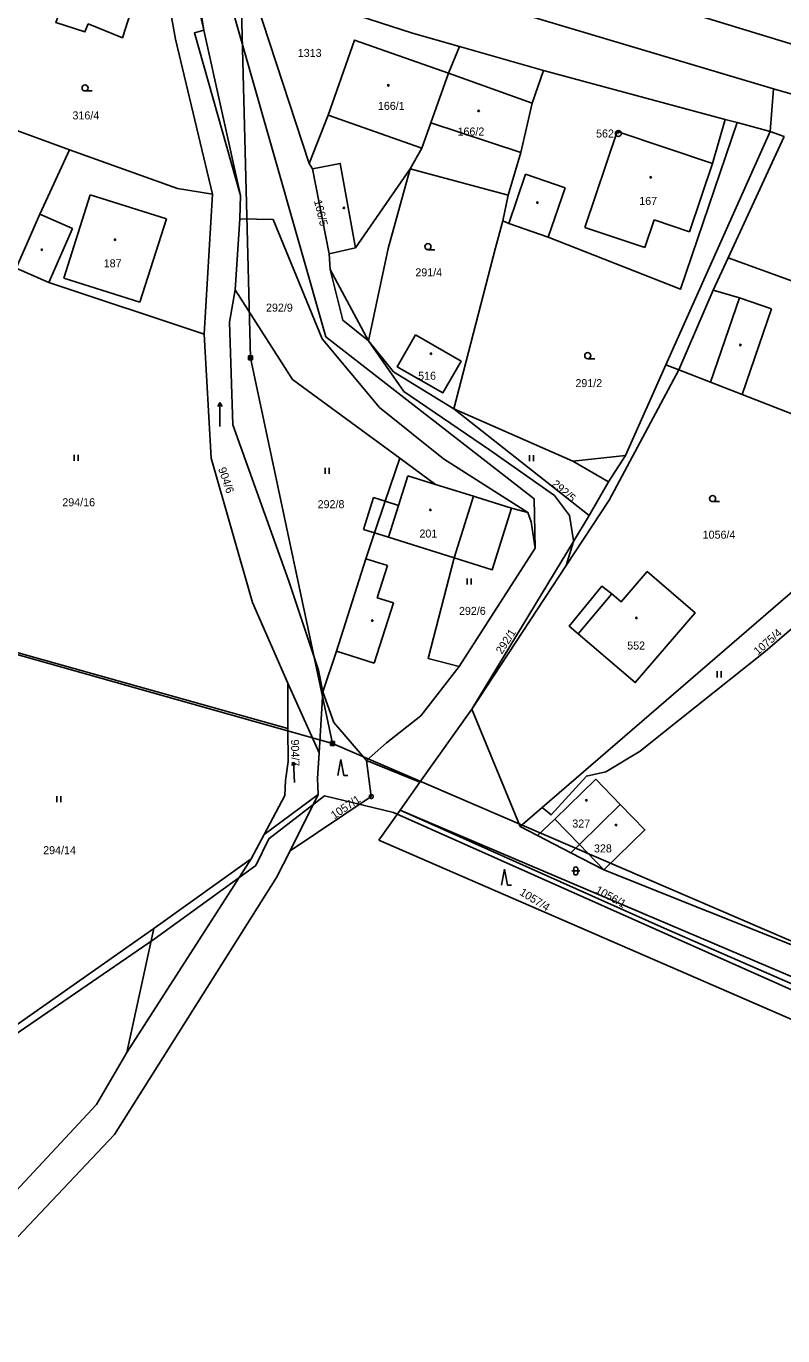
# Model space of a CAD drawing. Extents: x -745926 to -742978, y -968282 to -965689.
# Drawn here: x -745042.6 to -744948.1, y -967249.8 to -967086.2 of the extents above; entities that cross this region are included whole.
import ezdxf

# ---------------------------------------------------------------- set-up
doc = ezdxf.new("R2010")
doc.units = 0
for name, color, linetype in [('Hranice parcel', 7, 'Continuous'), ('Parcelní čísla', 7, 'Continuous'), ('Poz předměty', 7, 'Continuous'), ('Vnitřní kresba', 7, 'Continuous'), ('Značky bodu BP', 7, 'Continuous'), ('Značky budov', 7, 'Continuous'), ('Značky kultur', 7, 'Continuous')]:
    doc.layers.add(name, color=color, linetype=linetype)

msp = doc.modelspace()

# ---------------------------------------------------------------- linework, layer by layer
at = {"layer": 'Hranice parcel'}
for p, q in [((-744988.47, -967088.7), (-744989.84, -967092.06)), ((-744977.94, -967091.72), (-744988.47, -967088.7)), ((-744949.62, -967099.33), (-744949.24, -967094.01)), ((-745037.2, -967101.6), (-745048.15, -967097.59)), ((-744949.62, -967099.33), (-744962.66, -967128.49)), ((-744949.62, -967099.33), (-744953.77, -967098.21)), ((-744947.9, -967099.97), (-744949.62, -967099.33)), ((-744993.15, -967101.41), (-744994.6, -967103.98)), ((-745004.72, -967114.62), (-745006.82, -967103.98)), ((-744994.6, -967103.98), (-745001.46, -967113.84)), ((-744994.6, -967103.98), (-744982.38, -967107.3)), ((-745020.35, -967124.63), (-745019.31, -967107.14)), ((-744982.38, -967107.3), (-744983.05, -967110.49)), ((-745001.46, -967113.84), (-745004.72, -967114.62)), ((-745004.72, -967114.62), (-745004.6, -967116.58)), ((-744972.26, -967147.31), (-744989.17, -967133.98)), ((-744972.26, -967147.31), (-744969.85, -967143.08)), ((-744978.99, -967151.36), (-744988.5, -967166.16)), ((-745009.89, -967173.91), (-745059.22, -967160.08)), ((-744993.27, -967172.31), (-744988.5, -967166.16)), ((-745009.89, -967173.91), (-745009.9, -967168.24)), ((-745009.9, -967168.24), (-745005.98, -967176.92)), ((-745005.51, -967169.31), (-745005.98, -967176.92)), ((-745005.51, -967169.31), (-745004.17, -967173.14)), ((-744993.39, -967180.6), (-744986.92, -967171.48)), ((-744980.89, -967186.14), (-744986.92, -967171.48)), ((-745004.17, -967173.14), (-745000.06, -967177.91)), ((-745000.06, -967177.91), (-744993.39, -967180.6)), ((-744999.48, -967182.4), (-745000.06, -967177.91)), ((-744993.39, -967180.6), (-744995.87, -967184.09)), ((-745006.1, -967182.14), (-745012.86, -967187.13)), ((-745006.1, -967182.14), (-745009.63, -967189.18)), ((-745009.63, -967189.18), (-744999.48, -967182.4)), ((-744995.87, -967184.09), (-744998.55, -967187.86)), ((-744980.89, -967186.14), (-744978.14, -967183.77)), ((-744978.69, -967187.28), (-744980.89, -967186.14)), ((-744998.55, -967187.86), (-744936.45, -967214.79)), ((-744978.69, -967187.28), (-744974.54, -967189.42)), ((-744974.54, -967189.42), (-744970.43, -967191.54)), ((-744943.07, -967202.5), (-744970.43, -967191.54)), ((-745026.66, -967198.89), (-745062.35, -967223.93))]:
    msp.add_line(p, q, dxfattribs=at)
for points in [[(-744949.24, -967094.01), (-745019.94, -967072.91), (-745023.12, -967071.72), (-745025.11, -967070.97), (-745031.23, -967068.81), (-745033.88, -967067.77), (-745037.92, -967066.16), (-745085.77, -967047.22), (-745088.65, -967046.08), (-745106.77, -967038.91), (-745143.53, -967017.02), (-745180, -966993), (-745192.52, -966983.04)], [(-745039.49, -967074.52), (-745042.5, -967083.5), (-745038.66, -967085.03), (-745038.88, -967085.72), (-745035.26, -967086.89), (-745034.85, -967085.9), (-745030.58, -967087.62), (-745027.6, -967078.33), (-745039.49, -967074.52)], [(-745019.31, -967107.14), (-745023.93, -967087.78), (-745024.76, -967083.16), (-745024.35, -967076.78)], [(-745021.91, -967077.5), (-745021.96, -967079.82), (-745020.38, -967086.66), (-745021.58, -967087.02), (-745015.8, -967107.31), (-745015.89, -967110.22), (-745016.48, -967119.1)], [(-745018.3, -967078.82), (-745005.14, -967124.97), (-744979.13, -967145.2), (-744978.99, -967151.36)], [(-745006.82, -967103.98), (-745007.23, -967103.32), (-745013.02, -967085.69), (-745014.77, -967080.38)], [(-745014.77, -967080.38), (-745007.62, -967082.71), (-744994.32, -967087.03), (-744988.47, -967088.7)], [(-744989.84, -967092.06), (-745001.57, -967087.91), (-745004.87, -967097.27), (-744993.15, -967101.41)], [(-744993.15, -967101.41), (-744992.03, -967098.26), (-744989.84, -967092.06)], [(-744982.38, -967107.3), (-744980.77, -967101.94), (-744979.39, -967095.79), (-744977.94, -967091.72)], [(-744953.77, -967098.21), (-744955.24, -967097.82), (-744977.94, -967091.72)], [(-744949.24, -967094.01), (-744923.2, -967101.49), (-744908.83, -967109.73), (-744904.12, -967111.71), (-744867.87, -967127.34), (-744824.27, -967146.35), (-744795.5, -967164.9), (-744758, -967189), (-744715.6, -967218.1), (-744709, -967222.3), (-744714.96, -967227.46), (-744716.65, -967230.33)], [(-744983.05, -967110.49), (-744982.31, -967110.81), (-744977.36, -967112.51), (-744960.83, -967119.04), (-744953.77, -967098.21)], [(-745037.2, -967101.6), (-745040.89, -967109.66), (-745043.84, -967116.39)], [(-745019.31, -967107.14), (-745023.68, -967106.43), (-745037.2, -967101.6)], [(-745001.46, -967113.84), (-745003.35, -967103.31), (-745006.82, -967103.98)], [(-744983.05, -967110.49), (-744983.96, -967113.85), (-744989.17, -967133.98)], [(-745043.84, -967116.39), (-745039.77, -967118.18), (-745020.35, -967124.63)], [(-745004.6, -967116.58), (-745003.05, -967122.9), (-744999.82, -967125.47)], [(-745016.48, -967119.1), (-745017.21, -967123.13), (-745016.76, -967135.97), (-745009.78, -967155.5), (-745006.06, -967166.63), (-745005.51, -967169.31)], [(-744995.92, -967140.12), (-745009.31, -967130.31), (-745016.48, -967119.1)], [(-745009.9, -967168.24), (-745014.31, -967158.18), (-745019.5, -967140.14), (-745020.35, -967124.63)], [(-744999.82, -967125.47), (-744996.68, -967129.36), (-744989.17, -967133.98)], [(-744993.95, -967124.74), (-744988.26, -967128), (-744990.55, -967131.99), (-744996.24, -967128.72), (-744993.95, -967124.74)], [(-744969.85, -967143.08), (-744967.72, -967139.81), (-744962.66, -967128.49)], [(-744962.66, -967128.49), (-744961.06, -967129.11), (-744957.1, -967130.65), (-744953.15, -967132.19), (-744935.18, -967139.19)], [(-744989.17, -967133.98), (-744974.28, -967140.5), (-744969.85, -967143.08)], [(-744995.92, -967140.12), (-744997.74, -967145.52), (-744999.07, -967149.47), (-745000.16, -967152.69), (-745003.84, -967164.24), (-745005.51, -967169.31)], [(-744981.95, -967146.38), (-744986.34, -967145.01), (-744986.72, -967144.89), (-744991.44, -967143.41), (-744995.92, -967140.12)], [(-744978.14, -967183.77), (-744944.1, -967154.43), (-744937.9, -967143.84)], [(-744937.9, -967143.84), (-744941.83, -967155.25), (-744943.23, -967157.4), (-744946.4, -967160.94), (-744950.26, -967164.28), (-744963.14, -967174.51), (-744965.88, -967176.74), (-744970.19, -967179.31), (-744972.6, -967179.84), (-744977.02, -967184.7), (-744978.14, -967183.77)], [(-744988.5, -967166.16), (-744992.38, -967165.15), (-744989.13, -967152.58), (-744984.36, -967154.07), (-744981.95, -967146.38)], [(-744978.99, -967151.36), (-744979.5, -967148.1), (-744979.9, -967146.92), (-744981.95, -967146.38)], [(-744986.92, -967171.48), (-744974.23, -967150.56), (-744972.26, -967147.31)], [(-744973.63, -967162.07), (-744974.76, -967161.1), (-744970.65, -967156.11), (-744969.44, -967157.06), (-744968.24, -967158.06), (-744964.99, -967154.31), (-744959.02, -967159.44), (-744966.49, -967168.17), (-744973.63, -967162.07)], [(-745000.06, -967177.91), (-744997.58, -967175.71), (-744993.27, -967172.31)], [(-745012.86, -967187.13), (-745010.26, -967182.29), (-745010.18, -967180.41), (-745009.88, -967178.01), (-745009.89, -967173.91)], [(-745005.98, -967176.92), (-745006.18, -967180.14), (-745006.1, -967182.14)], [(-744968.36, -967183.38), (-744971.4, -967180.24), (-744976.55, -967185.21), (-744978.69, -967187.28)], [(-744995.87, -967184.09), (-744962.89, -967198.83), (-744937.02, -967210.11)], [(-744974.54, -967189.42), (-744973.48, -967188.38), (-744968.36, -967183.38)], [(-744970.43, -967191.54), (-744965.28, -967186.56), (-744968.36, -967183.38)], [(-745026.66, -967198.89), (-745014.5, -967190.2), (-745012.86, -967187.13)], [(-745009.63, -967189.18), (-745011.31, -967192.52), (-745031.56, -967224.61), (-745055.08, -967249.47), (-745035.12, -967273.42), (-745049.3, -967292.14), (-745050.29, -967306.34), (-745075.86, -967318.96), (-745073.05, -967331.4), (-745061.5, -967335.1)], [(-745061.81, -967339.97), (-745077.44, -967334.89), (-745080.41, -967316.03), (-745055.07, -967304.67), (-745053.14, -967290.77), (-745040.55, -967273.07), (-745060.19, -967249.14), (-745033.79, -967220.85), (-745030.03, -967214.38), (-745026.66, -967198.89)]]:
    msp.add_lwpolyline(points, dxfattribs=at)
at = {"layer": 'Poz předměty'}
for p, q in [((-745016.6, -967048.74), (-745014.58, -967127.58)), ((-744965.76, -967082.64), (-744945.15, -967088.95)), ((-745014.83, -967127.33), (-745014.33, -967127.33)), ((-745014.83, -967127.83), (-745014.83, -967127.33)), ((-745014.83, -967127.43), (-745014.33, -967127.43)), ((-745014.83, -967127.53), (-745014.33, -967127.53)), ((-745014.73, -967127.83), (-745014.73, -967127.33)), ((-745014.63, -967127.83), (-745014.63, -967127.33)), ((-745014.58, -967127.58), (-745004.33, -967175.76)), ((-745014.53, -967127.83), (-745014.53, -967127.33)), ((-745014.43, -967127.83), (-745014.43, -967127.33)), ((-745014.33, -967127.83), (-745014.33, -967127.33)), ((-745014.83, -967127.63), (-745014.33, -967127.63)), ((-745014.83, -967127.73), (-745014.33, -967127.73)), ((-745014.83, -967127.83), (-745014.33, -967127.83)), ((-745093.52, -967150.64), (-745004.33, -967175.76)), ((-745004.58, -967175.51), (-745004.08, -967175.51)), ((-745004.58, -967176.01), (-745004.58, -967175.51)), ((-745004.58, -967175.61), (-745004.08, -967175.61)), ((-745004.58, -967175.71), (-745004.08, -967175.71)), ((-745004.58, -967175.81), (-745004.08, -967175.81)), ((-745004.58, -967175.91), (-745004.08, -967175.91)), ((-745004.58, -967176.01), (-745004.08, -967176.01)), ((-745004.48, -967176.01), (-745004.48, -967175.51)), ((-745004.38, -967176.01), (-745004.38, -967175.51)), ((-745004.33, -967175.76), (-744938.08, -967204.29)), ((-745004.28, -967176.01), (-745004.28, -967175.51)), ((-745004.18, -967176.01), (-745004.18, -967175.51)), ((-745004.08, -967176.01), (-745004.08, -967175.51))]:
    msp.add_line(p, q, dxfattribs=at)
at = {"layer": 'Vnitřní kresba'}
for p, q in [((-745021.91, -967077.5), (-745020.38, -967086.66)), ((-745020.38, -967086.66), (-745015.8, -967107.31)), ((-744989.84, -967092.06), (-744979.39, -967095.79)), ((-745007.23, -967103.32), (-745004.87, -967097.27)), ((-744956.84, -967103.32), (-744955.24, -967097.82)), ((-744980.77, -967101.94), (-744992.03, -967098.26)), ((-744972.79, -967111.3), (-744968.75, -967099.31)), ((-744968.75, -967099.31), (-744956.84, -967103.32)), ((-744947.9, -967099.97), (-744954.9, -967115.13)), ((-744994.6, -967103.98), (-744997.35, -967113.96)), ((-744982.31, -967110.81), (-744980.21, -967104.66)), ((-744980.21, -967104.66), (-744975.26, -967106.36)), ((-744956.84, -967103.32), (-744959.72, -967111.85)), ((-745037.91, -967117.64), (-745034.61, -967107.22)), ((-745034.61, -967107.22), (-745025.08, -967110.24)), ((-744975.26, -967106.36), (-744977.36, -967112.51)), ((-745040.89, -967109.66), (-745036.82, -967111.44)), ((-745025.08, -967110.24), (-745028.38, -967120.66)), ((-745011.73, -967110.32), (-745015.89, -967110.22)), ((-745005.62, -967125.21), (-745011.73, -967110.32)), ((-744964.15, -967110.36), (-744965.31, -967113.82)), ((-744959.72, -967111.85), (-744964.15, -967110.36)), ((-745036.82, -967111.44), (-745039.77, -967118.18)), ((-744965.31, -967113.82), (-744972.79, -967111.3)), ((-744997.35, -967113.96), (-744999.82, -967125.47)), ((-744954.9, -967115.13), (-744956.75, -967119.13)), ((-744954.9, -967115.13), (-744946.86, -967118.02)), ((-745028.38, -967120.66), (-745037.91, -967117.64)), ((-744999.82, -967125.47), (-745004.6, -967116.58)), ((-744956.75, -967119.13), (-744961.06, -967129.11)), ((-744956.75, -967119.13), (-744953.48, -967120.1)), ((-744953.48, -967120.1), (-744957.1, -967130.65)), ((-744953.48, -967120.1), (-744949.48, -967121.47)), ((-744949.48, -967121.47), (-744953.15, -967132.19)), ((-745005.62, -967125.21), (-744998.45, -967133.79)), ((-744995.4, -967131.8), (-744999.82, -967125.47)), ((-744969.74, -967145.4), (-744961.06, -967129.11)), ((-744984.71, -967139.11), (-744995.4, -967131.8)), ((-744998.45, -967133.79), (-744990.47, -967140.21)), ((-744990.47, -967140.21), (-744979.9, -967146.92)), ((-744976.57, -967144.81), (-744984.71, -967139.11)), ((-744974.28, -967140.5), (-744967.72, -967139.81)), ((-744996.07, -967146.04), (-744994.91, -967142.33)), ((-744991.44, -967143.41), (-744994.91, -967142.33)), ((-745000.46, -967149.03), (-744999.22, -967145.06)), ((-744999.22, -967145.06), (-744997.74, -967145.52)), ((-744996.07, -967146.04), (-744997.74, -967145.52)), ((-744989.13, -967152.58), (-744986.72, -967144.89)), ((-744974.7, -967147.3), (-744976.57, -967144.81)), ((-744975.12, -967153.56), (-744969.74, -967145.4)), ((-744997.31, -967150.02), (-744996.07, -967146.04)), ((-744974.19, -967150.42), (-744974.7, -967147.3)), ((-744999.07, -967149.47), (-745000.46, -967149.03)), ((-744997.31, -967150.02), (-744999.07, -967149.47)), ((-744997.31, -967150.02), (-744989.13, -967152.58)), ((-744974.23, -967150.56), (-744974.19, -967150.42)), ((-744975.12, -967153.56), (-744974.23, -967150.56)), ((-745000.16, -967152.69), (-744997.47, -967153.55)), ((-744997.47, -967153.55), (-744998.75, -967157.57)), ((-744986.92, -967171.48), (-744975.12, -967153.56)), ((-744996.72, -967158.22), (-744999.11, -967165.74)), ((-744998.75, -967157.57), (-744996.72, -967158.22)), ((-744973.63, -967162.07), (-744969.44, -967157.06)), ((-744999.11, -967165.74), (-745003.84, -967164.24)), ((-745012.26, -967187.69), (-745005.34, -967182.32)), ((-745005.34, -967182.32), (-744996.72, -967184.38)), ((-744937.88, -967210.62), (-744996.72, -967184.38)), ((-744930.68, -967211.82), (-744995.87, -967184.09)), ((-744973.48, -967188.38), (-744976.55, -967185.21)), ((-745013.89, -967191.01), (-745012.26, -967187.69)), ((-744970.43, -967191.54), (-744973.48, -967188.38)), ((-745030.03, -967214.38), (-745014.5, -967190.2)), ((-745013.89, -967191.01), (-745026.59, -967200.21)), ((-745026.59, -967200.21), (-745061.91, -967224.41))]:
    msp.add_line(p, q, dxfattribs=at)
at = {"layer": 'Značky bodu BP'}
for centre, radius in [((-744968.6, -967099.58), 0.375), ((-744968.6, -967099.58), 0.015), ((-744999.48, -967182.4), 0.25), ((-744999.48, -967182.4), 0.0152)]:
    msp.add_circle(centre, radius, dxfattribs=at)
at = {"layer": 'Značky budov'}
for centre in [(-744997.35, -967093.56), (-744986.06, -967096.76), (-744964.56, -967105.05), (-745002.9, -967108.87), (-744978.72, -967108.2), (-745031.49, -967112.84), (-745040.64, -967114.09), (-744953.36, -967126), (-744992.03, -967127.08), (-744992.09, -967146.6), (-744966.35, -967160.09), (-744999.36, -967160.42), (-744972.6, -967182.87), (-744968.9, -967185.97)]:
    msp.add_circle(centre, 0.0875, dxfattribs=at)
at = {"layer": 'Značky kultur'}
for p, q in [((-745035.24, -967094.27), (-745034.36, -967094.27)), ((-744992.4, -967114.09), (-744991.52, -967114.09)), ((-744972.43, -967127.71), (-744971.55, -967127.71)), ((-745018.38, -967133.19), (-745018.63, -967133.68)), ((-745018.38, -967136.19), (-745018.38, -967133.19)), ((-745018.38, -967133.19), (-745018.12, -967133.68)), ((-745036.62, -967140.47), (-745036.62, -967139.72)), ((-745036.11, -967140.47), (-745036.11, -967139.72)), ((-744979.69, -967140.52), (-744979.69, -967139.77)), ((-744979.19, -967140.52), (-744979.19, -967139.77)), ((-745005.25, -967142.1), (-745005.25, -967141.35)), ((-745004.74, -967142.1), (-745004.74, -967141.35)), ((-744956.83, -967145.56), (-744955.95, -967145.56)), ((-744987.49, -967155.9), (-744987.49, -967155.15)), ((-744986.98, -967155.9), (-744986.98, -967155.15)), ((-744956.27, -967167.51), (-744956.27, -967166.76)), ((-744955.77, -967167.51), (-744955.77, -967166.76)), ((-745009.21, -967178.09), (-745009.4, -967178.52)), ((-745009.08, -967180.64), (-745009.21, -967178.09)), ((-745009.21, -967178.09), (-745008.98, -967178.49)), ((-745003.28, -967177.77), (-745003.66, -967179.77)), ((-745002.91, -967179.77), (-745003.28, -967177.77)), ((-745002.91, -967179.77), (-745002.41, -967179.77)), ((-745038.78, -967183.1), (-745038.78, -967182.35)), ((-745038.28, -967183.1), (-745038.28, -967182.35)), ((-744982.84, -967191.46), (-744983.21, -967193.46)), ((-744982.46, -967193.46), (-744982.84, -967191.46)), ((-744974.43, -967191.7), (-744973.43, -967191.7)), ((-744974.18, -967191.45), (-744974.18, -967191.95)), ((-744973.68, -967191.95), (-744973.68, -967191.45)), ((-744982.46, -967193.46), (-744981.97, -967193.46))]:
    msp.add_line(p, q, dxfattribs=at)
for centre in [(-745035.24, -967093.89), (-744992.4, -967113.71), (-744972.43, -967127.33), (-744956.83, -967145.18)]:
    msp.add_circle(centre, 0.375, dxfattribs=at)
for centre, start, end in [((-744973.93, -967191.45), 0, 180), ((-744973.93, -967191.95), 180, 359.9879)]:
    msp.add_arc(centre, 0.25, start, end, dxfattribs=at)

# ---------------------------------------------------------------- texts
at = {"layer": 'Parcelní čísla'}
for s, p in [('1313', (-745008.66, -967090.01)), ('166/1', (-744998.65, -967096.63)), ('316/4', (-745036.81, -967097.82)), ('166/2', (-744988.7, -967099.83)), ('167', (-744965.99, -967108.5)), ('187', (-745032.91, -967116.29)), ('291/4', (-744993.97, -967117.42)), ('292/9', (-745012.63, -967121.83)), ('516', (-744993.62, -967130.34)), ('291/2', (-744973.97, -967131.26)), ('294/16', (-745038.08, -967146.14)), ('292/8', (-745006.18, -967146.38)), ('201', (-744993.46, -967150.05)), ('1056/4', (-744958.07, -967150.19)), ('292/6', (-744988.52, -967159.71)), ('552', (-744967.5, -967164.04)), ('327', (-744974.36, -967186.27)), ('294/14', (-745040.47, -967189.6)), ('328', (-744971.65, -967189.38))]:
    msp.add_text(s, height=1, dxfattribs=at).set_placement(p)
for s, rotation, p in [('166/5', 284, (-745006.65, -967107.99)), ('904/6', 289, (-745018.62, -967141.46)), ('292/5', 319, (-744976.99, -967143.5)), ('292/1', 57, (-744983.16, -967164.69)), ('1075/4', 41, (-744951.17, -967164.79)), ('904/7', 271, (-745009.51, -967175.28)), ('1057/1', 34, (-745004.1, -967185.27)), ('1057/4', 328, (-744981.03, -967194.61)), ('1056/1', 331, (-744971.57, -967194.36))]:
    msp.add_text(s, height=1, rotation=rotation, dxfattribs=at).set_placement(p)
at = {"layer": 'Značky bodu BP'}
msp.add_text('562', height=1, dxfattribs=at).set_placement((-744971.39, -967100.08))

doc.saveas('drawing.dxf')
